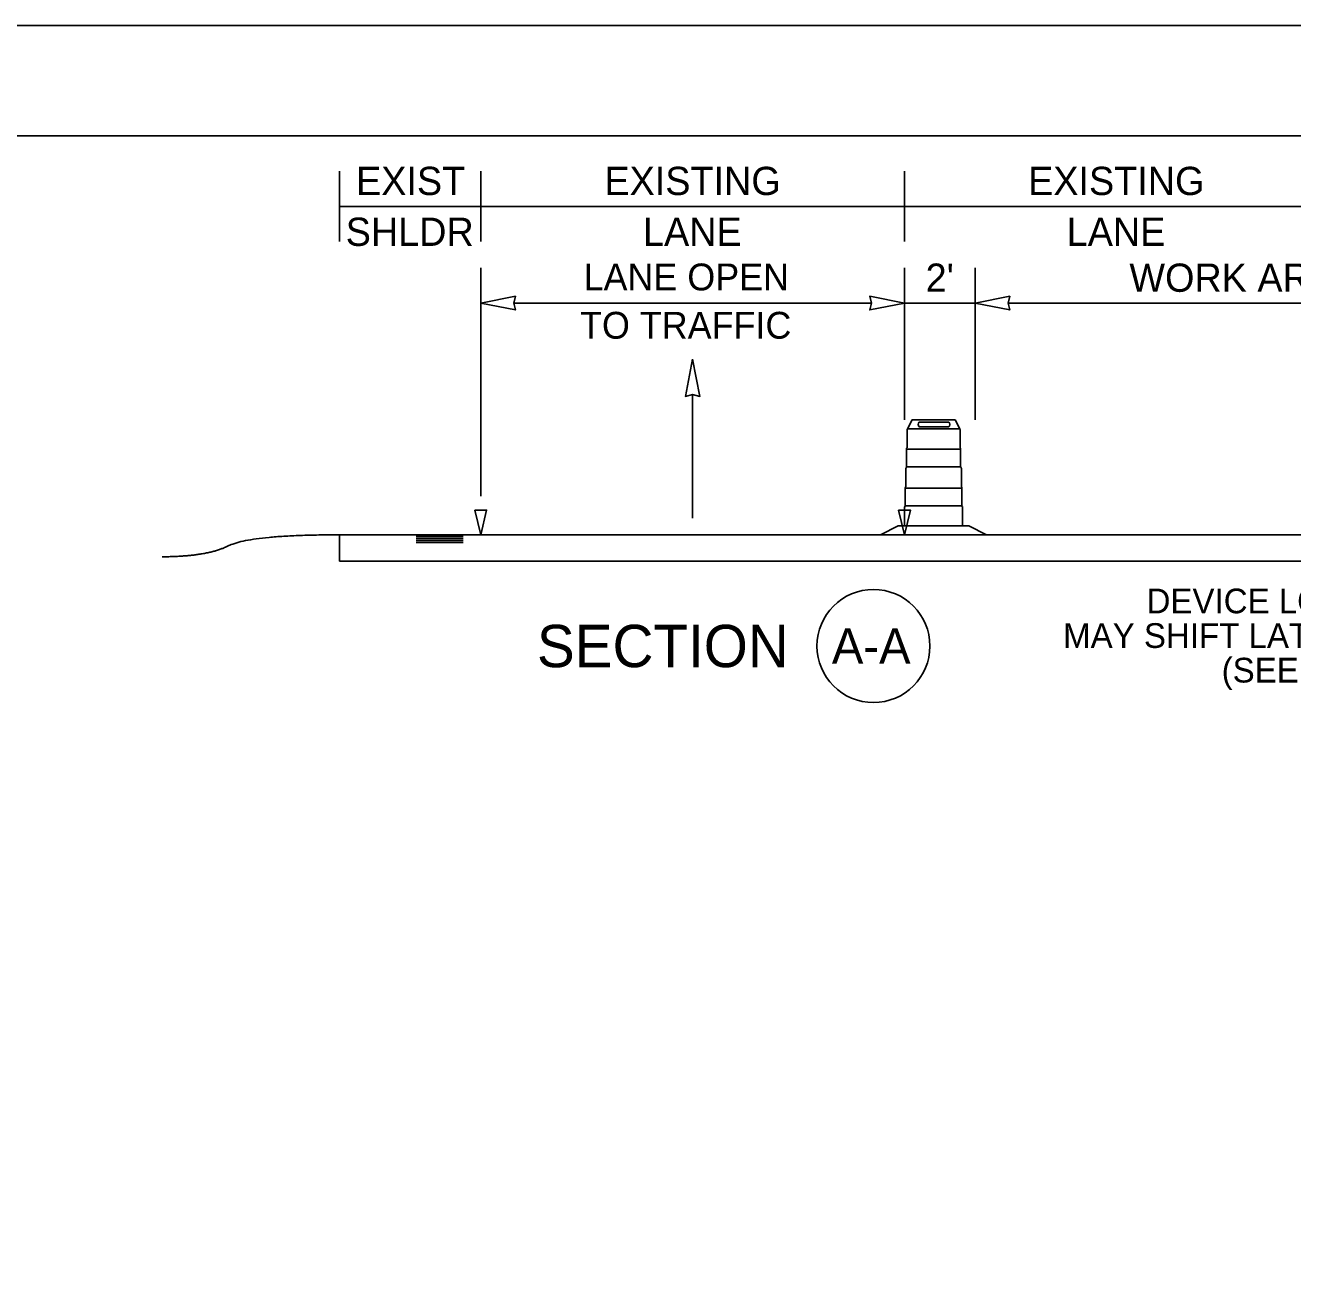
# Model space of a CAD drawing. Extents: x 99958 to 100136, y 99935 to 100013.
# Drawn here: x 100023.99 to 100027.579, y 99977.107 to 99980.687 of the extents above; entities that cross this region are included whole.
import ezdxf

# ---------------------------------------------------------------- set-up
doc = ezdxf.new("R2010")
doc.units = 0
for name, color, linetype in [('SH_GI_PlotLimits', 7, 'Continuous'), ('SH_GI_SheetBorder', 7, 'Continuous'), ('SH_TI_WZSectionCut', 7, 'Continuous'), ('TR_WZ_ArrowLeftStrRightTurn', 7, 'Continuous'), ('TR_WZ_TrafficSafetyDrumElev', 7, 'Continuous'), ('TR_WZ_WorkZoneTextCurrent', 7, 'Continuous')]:
    doc.layers.add(name, color=color, linetype=linetype)

msp = doc.modelspace()

# ---------------------------------------------------------------- linework, layer by layer
at = {"layer": 'SH_GI_PlotLimits'}
msp.add_lwpolyline([(100019.0625, 99969.6875), (100036.0625, 99969.6875), (100036.0625, 99980.6875), (100019.0625, 99980.6875)], close=True, dxfattribs=at)
at = {"layer": 'SH_GI_SheetBorder'}
msp.add_line((100020, 99980.375), (100035.75, 99980.375), dxfattribs=at)
at = {"layer": 'SH_TI_WZSectionCut'}
for p, q in [((100024.8794, 99980.075), (100024.8794, 99980.275)), ((100025.2794, 99980.075), (100025.2794, 99980.275)), ((100026.4794, 99980.075), (100026.4794, 99980.275)), ((100024.8794, 99980.175), (100025.2794, 99980.175)), ((100025.2794, 99980.175), (100026.4794, 99980.175)), ((100026.4794, 99980.175), (100027.6794, 99980.175)), ((100025.2794, 99979.3547), (100025.2794, 99980.001)), ((100026.4794, 99979.57), (100026.4794, 99980.001)), ((100026.6794, 99979.57), (100026.6794, 99980.001)), ((100025.3731, 99979.901), (100026.3857, 99979.901)), ((100026.4794, 99979.901), (100026.6794, 99979.901)), ((100026.7731, 99979.901), (100028.1857, 99979.901)), ((100028.6794, 99979.2449), (100024.8794, 99979.2449)), ((100024.8794, 99979.2449), (100024.8794, 99979.1699)), ((100025.0964, 99979.2397), (100025.2294, 99979.2397)), ((100025.0964, 99979.2341), (100025.2294, 99979.2341)), ((100025.0964, 99979.2284), (100025.2294, 99979.2284)), ((100025.0964, 99979.2232), (100025.2294, 99979.2232)), ((100028.6794, 99979.1699), (100024.8794, 99979.1699))]:
    msp.add_line(p, q, dxfattribs=at)
for points in [[(100025.2794, 99979.901), (100025.3777, 99979.8817), (100025.3731, 99979.901), (100025.3777, 99979.9203)], [(100026.4794, 99979.901), (100026.3811, 99979.8817), (100026.3857, 99979.901), (100026.3811, 99979.9203)], [(100026.6794, 99979.901), (100026.7777, 99979.8817), (100026.7731, 99979.901), (100026.7777, 99979.9203)], [(100025.2627, 99979.3147), (100025.296, 99979.3147), (100025.2794, 99979.2449)], [(100026.4627, 99979.3147), (100026.4961, 99979.3147), (100026.4794, 99979.2449)]]:
    msp.add_lwpolyline(points, close=True, dxfattribs=at)
msp.add_circle((100026.3916, 99978.93), 0.16, dxfattribs=at)
msp.add_open_spline([(100024.8794, 99979.2449), (100024.6282, 99979.2449), (100024.5027, 99979.1828), (100024.3773, 99979.1828)], degree=2, dxfattribs=at)
at = {"layer": 'TR_WZ_ArrowLeftStrRightTurn'}
msp.add_line((100025.8794, 99979.6418), (100025.8794, 99979.292), dxfattribs=at)
msp.add_lwpolyline([(100025.8794, 99979.742), (100025.8588, 99979.6369), (100025.8794, 99979.6418), (100025.9, 99979.6369)], close=True, dxfattribs=at)
at = {"layer": 'TR_WZ_TrafficSafetyDrumElev'}
for p, q in [((100026.4878, 99979.545), (100026.6358, 99979.545)), ((100026.4878, 99979.545), (100026.6358, 99979.545)), ((100026.5222, 99979.564), (100026.604, 99979.564)), ((100026.604, 99979.551), (100026.5222, 99979.551)), ((100026.4849, 99979.4871), (100026.6386, 99979.4871)), ((100026.4849, 99979.4372), (100026.4849, 99979.4871)), ((100026.6386, 99979.4871), (100026.6386, 99979.4372)), ((100026.6386, 99979.4372), (100026.4849, 99979.4372)), ((100026.4812, 99979.377), (100026.6423, 99979.377)), ((100026.4812, 99979.3271), (100026.4812, 99979.377)), ((100026.6423, 99979.377), (100026.6423, 99979.3271)), ((100026.6423, 99979.3271), (100026.4812, 99979.3271))]:
    msp.add_line(p, q, dxfattribs=at)
for points in [[(100026.6358, 99979.545), (100026.6226, 99979.57), (100026.5009, 99979.57), (100026.4878, 99979.545)], [(100026.4118, 99979.245), (100026.462, 99979.27), (100026.6615, 99979.27), (100026.7118, 99979.245)]]:
    msp.add_lwpolyline(points, close=True, dxfattribs=at)
for points in [[(100026.4868, 99979.4915), (100026.4868, 99979.543)], [(100026.4868, 99979.4915), (100026.4868, 99979.543)], [(100026.6368, 99979.543), (100026.6368, 99979.4915)], [(100026.6368, 99979.543), (100026.6368, 99979.4915)], [(100026.4849, 99979.4365), (100026.4849, 99979.4878)], [(100026.4849, 99979.4365), (100026.4849, 99979.4878)], [(100026.6386, 99979.4878), (100026.6386, 99979.4365)], [(100026.6386, 99979.4878), (100026.6386, 99979.4365)], [(100026.4831, 99979.3814), (100026.4831, 99979.4327)], [(100026.4831, 99979.3814), (100026.4831, 99979.4327)], [(100026.6405, 99979.4327), (100026.6405, 99979.3814)], [(100026.6405, 99979.4327), (100026.6405, 99979.3814)], [(100026.4812, 99979.3264), (100026.4812, 99979.3777)], [(100026.4812, 99979.3264), (100026.4812, 99979.3777)], [(100026.6423, 99979.3777), (100026.6423, 99979.3264)], [(100026.6423, 99979.3777), (100026.6423, 99979.3264)], [(100026.6442, 99979.3226), (100026.6442, 99979.27), (100026.4794, 99979.27), (100026.4794, 99979.3226)], [(100026.6442, 99979.3226), (100026.6442, 99979.27), (100026.4794, 99979.27), (100026.4794, 99979.3226)]]:
    msp.add_lwpolyline(points, dxfattribs=at)
for centre, major_axis, ratio, start_param, end_param in [((100026.488, 99979.5426), (0, 0.00249), 0.493438, 0.177149, 1.393647), ((100026.488, 99979.5426), (0, 0.00249), 0.493438, 0.177149, 1.393647), ((100026.5222, 99979.5575), (0, 0.0065), 0.570305, 0, 3.141593), ((100026.604, 99979.5575), (0, 0.0065), 0.570305, 3.141593, 6.283185), ((100026.6356, 99979.5426), (0, 0.00249), 0.493438, 4.889538, 6.106036), ((100026.6356, 99979.5426), (0, 0.00249), 0.493438, 4.889538, 6.106036), ((100026.4883, 99979.4846), (0, 0.00758), 0.493438, 0.4288, 1.141997), ((100026.4883, 99979.4846), (0, 0.00758), 0.493438, 0.4288, 1.141997), ((100026.6352, 99979.4846), (0, 0.00758), 0.493438, 5.141189, 5.854386), ((100026.6352, 99979.4846), (0, 0.00758), 0.493438, 5.141189, 5.854386), ((100026.4865, 99979.4296), (0, 0.00758), 0.493438, 0.4288, 1.141997), ((100026.4865, 99979.4296), (0, 0.00758), 0.493438, 0.4288, 1.141997), ((100026.6371, 99979.4296), (0, 0.00758), 0.493438, 5.141189, 5.854386), ((100026.6371, 99979.4296), (0, 0.00758), 0.493438, 5.141189, 5.854386), ((100026.4846, 99979.3745), (0, 0.00758), 0.493438, 0.4288, 1.141997), ((100026.4846, 99979.3745), (0, 0.00758), 0.493438, 0.4288, 1.141997), ((100026.6389, 99979.3745), (0, 0.00758), 0.493438, 5.141189, 5.854386), ((100026.6389, 99979.3745), (0, 0.00758), 0.493438, 5.141189, 5.854386), ((100026.4828, 99979.3195), (0, 0.00758), 0.493438, 0.4288, 1.141997), ((100026.4828, 99979.3195), (0, 0.00758), 0.493438, 0.4288, 1.141997), ((100026.6408, 99979.3195), (0, 0.00758), 0.493438, 5.141189, 5.854386), ((100026.6408, 99979.3195), (0, 0.00758), 0.493438, 5.141189, 5.854386)]:
    msp.add_ellipse(centre, major_axis=major_axis, ratio=ratio, start_param=start_param, end_param=end_param, dxfattribs=at)

# ---------------------------------------------------------------- texts
at = {"layer": 'SH_TI_WZSectionCut'}
for s, height, p in [('EXIST', 0.08, (100024.9261, 99980.207)), ('EXISTING', 0.08, (100025.6296, 99980.207)), ('EXISTING', 0.08, (100026.8296, 99980.207)), ('SHLDR', 0.08, (100024.8969, 99980.063)), ('LANE', 0.08, (100025.739, 99980.063)), ('LANE', 0.08, (100026.939, 99980.063)), ('SECTION', 0.12, (100025.4385, 99978.87)), ('A-A', 0.1, (100026.2738, 99978.88))]:
    msp.add_text(s, height=height, rotation=360, dxfattribs=at).set_placement(p)
for s, height, p in [('LANE OPEN', 0.076, (100025.5707, 99979.937)), ("2'", 0.08, (100026.5394, 99979.933)), ('WORK AREA', 0.08, (100027.1165, 99979.933)), ('TO TRAFFIC', 0.076, (100025.5606, 99979.8002))]:
    msp.add_text(s, height=height, dxfattribs=at).set_placement(p)
at = {"layer": 'TR_WZ_WorkZoneTextCurrent'}
for s, p in [('DEVICE LOCATION', (100027.1651, 99979.0226)), ('MAY SHIFT LATERALLY ', (100026.9287, 99978.9246)), ('(SEE NOTE 8)', (100027.3778, 99978.8266))]:
    msp.add_text(s, height=0.07, dxfattribs=at).set_placement(p)

doc.saveas('drawing.dxf')
